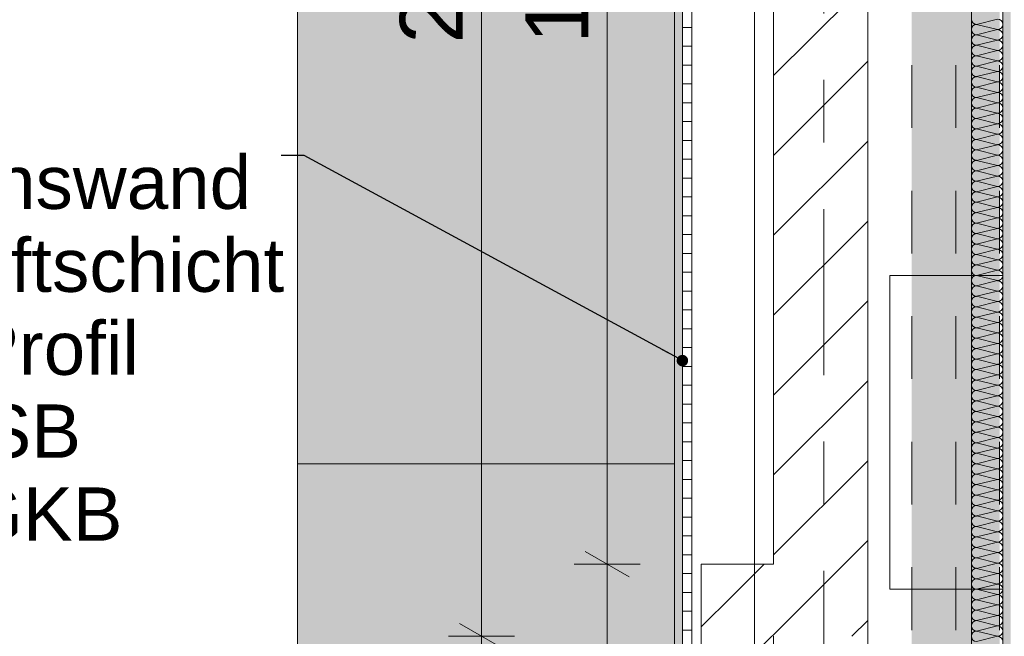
# Model space of a CAD drawing. Header units: metres. Extents: x -4 to 100, y -11 to 17.
# Tile 439 of 656: x 38.85 to 40.417, y 1.1 to 2.082. Entities that reach past the tile are written whole.
import ezdxf

# ---------------------------------------------------------------- set-up
doc = ezdxf.new("R2010")
doc.units = ezdxf.units.M
doc.header["$MEASUREMENT"] = 0
for name, pattern in [('Achse', [0.2, 0.1, -0.05, 0, -0.05]), ('DASHED', [0.015, 0.007, -0.008]), ('Strichlinie doppelt', [0.546806, 0.264583, -0.105833, 0.070556, -0.105833]), ('Untersicht', [0.1, 0.075, -0.025]), ('Wipeout_Contour', [1, 0, -1])]:
    doc.linetypes.add(name, pattern=pattern)
for name, color, linetype in [('152 - Bemaßung_ Beschriftung.Ausbau', 7, 'Continuous'), ('451 - Universal.Achsen Raster', 7, 'Continuous'), ('605 - Struktur.Wand Innen', 7, 'Continuous'), ('612 - Struktur.Stahlbau', 7, 'Continuous'), ('650 - Abdeckung.Fußboden Aufbau', 7, 'Continuous'), ('703 - Einrichtung.Möbel Küche', 7, 'Continuous'), ('Abbruch_605 - Struktur.Wand Innen', 7, 'Continuous'), ('Neubau_152 - Bemaßung_ Beschriftung.Ausbau', 7, 'Continuous'), ('Neubau_605 - Struktur.Wand Innen', 7, 'Continuous'), ('Neubau_606 - Struktur.Wand Innen Ausbau', 7, 'Continuous'), ('Neubau_612 - Struktur.Stahlbau', 7, 'Continuous'), ('Neubau_653 - Abdeckung.TB Verkofferung', 7, 'Continuous'), ('Neubau_802 - HKLSE.Sanitär', 7, 'Continuous')]:
    doc.layers.add(name, color=color, linetype=linetype)
doc.styles.add('ERSTELLTER_STIL_2', font='txt')
doc.linetypes.add('Abbruch 1', pattern='A,0,[1,2022.0244.A_L5A-PL02.03_iC_Grundriss 1.OG1.Shx,S=0.001984,R=0,X=0,Y=0],-0.25,0', length=0.25)
doc.dimstyles.new('ERSTELLTER_STIL__3', dxfattribs={"dimtxt": 0.1, "dimasz": 0.0532, "dimexe": 0.18, "dimexo": 0.0625, "dimgap": 0, "dimtad": 1, "dimzin": 0, "dimdsep": 46, "dimtxsty": 'ERSTELLTER_STIL_2', "dimblk": 'ARROWHEAD_2', "dimblk1": 'ARROWHEAD_2', "dimblk2": 'ARROWHEAD_2', "dimcen": 0.09, "dimse1": 1, "dimse2": 1, "dimclrd": 7, "dimclre": 7, "dimclrt": 7, "dimazin": 0, "dimtfac": 1, "dimtdec": 4, "dimtmove": 0, "dimatfit": 3, "dimfxl": 1, "dimtolj": 1, "dimtzin": 0, "dimarcsym": 0})
doc.dimstyles.new('ERSTELLTER_STIL__5', dxfattribs={"dimtxt": 0.1, "dimasz": 0.0532, "dimexe": 0.18, "dimexo": 0.0625, "dimgap": 0, "dimtad": 1, "dimtih": 1, "dimtoh": 1, "dimzin": 0, "dimdsep": 46, "dimtxsty": 'ERSTELLTER_STIL_2', "dimblk": 'ARROWHEAD_2', "dimblk1": 'ARROWHEAD_2', "dimblk2": 'ARROWHEAD_2', "dimcen": 0.09, "dimse1": 1, "dimse2": 1, "dimclrd": 7, "dimclre": 7, "dimclrt": 7, "dimazin": 0, "dimtfac": 1, "dimtdec": 4, "dimtmove": 0, "dimatfit": 3, "dimfxl": 1, "dimtolj": 1, "dimtzin": 0, "dimarcsym": 0})
doc.dimstyles.new('ERSTELLTER_STIL__6', dxfattribs={"dimtxt": 0.1, "dimasz": 0.0532, "dimexe": 0.18, "dimexo": 0.0625, "dimgap": 0, "dimtad": 1, "dimtih": 1, "dimtoh": 1, "dimzin": 0, "dimdsep": 46, "dimtxsty": 'ERSTELLTER_STIL_2', "dimblk": 'ARROWHEAD_2', "dimblk1": 'ARROWHEAD_2', "dimblk2": 'ARROWHEAD_2', "dimcen": 0.09, "dimse1": 1, "dimse2": 1, "dimclrd": 7, "dimclre": 7, "dimclrt": 7, "dimazin": 0, "dimtfac": 1, "dimtdec": 4, "dimtmove": 2, "dimatfit": 3, "dimfxl": 1, "dimtolj": 1, "dimtzin": 0, "dimarcsym": 0})
doc.dimstyles.new('ERSTELLTER_STIL__8', dxfattribs={"dimtxt": 0.18, "dimasz": 0.03648, "dimexe": 0.18, "dimexo": 0.0625, "dimgap": 0, "dimtad": 0, "dimtih": 1, "dimtoh": 1, "dimdec": 4, "dimzin": 0, "dimdsep": 46, "dimcen": 0.09, "dimadec": 0, "dimazin": 0, "dimtfac": 1, "dimtdec": 4, "dimtmove": 0, "dimatfit": 3, "dimldrblk": 'ARROWHEAD_11', "dimfxl": 1, "dimtolj": 1, "dimtzin": 0, "dimarcsym": 0})
pattern_1 = [(45, (0, 0), (-0.01767767, 0.01767767), [0, -0.025])]
pattern_2 = [(45, (0, 0), (-0.0636396, 0.0636396), [])]

# ---------------------------------------------------------------- blocks, each defined once
blk = doc.blocks.new('*X169')
at = {"layer": 'Neubau_606 - Struktur.Wand Innen Ausbau', "color": 7, "linetype": 'Continuous', "lineweight": 5}
for p, q in [((40.4067, 2.0833), (40.3734, 2.075)), ((40.4067, 2.0667), (40.3734, 2.075)), ((40.4067, 2.0667), (40.3734, 2.0583)), ((40.4067, 2.05), (40.3734, 2.0583)), ((40.4067, 2.05), (40.3734, 2.0417)), ((40.4067, 2.0333), (40.3734, 2.0417)), ((40.4067, 2.0333), (40.3734, 2.025)), ((40.4067, 2.0167), (40.3734, 2.025)), ((40.4067, 2.0167), (40.3734, 2.0083)), ((40.4067, 2), (40.3734, 2.0083)), ((40.4067, 2), (40.3734, 1.9917)), ((40.4067, 1.9833), (40.3734, 1.9917)), ((40.4067, 1.9833), (40.3734, 1.975)), ((40.4067, 1.9667), (40.3734, 1.975)), ((40.4067, 1.9667), (40.3734, 1.9583)), ((40.4067, 1.95), (40.3734, 1.9583)), ((40.4067, 1.95), (40.3734, 1.9417)), ((40.4067, 1.9333), (40.3734, 1.9417)), ((40.4067, 1.9333), (40.3734, 1.925)), ((40.4067, 1.9167), (40.3734, 1.925)), ((40.4067, 1.9167), (40.3734, 1.9083)), ((40.4067, 1.9), (40.3734, 1.9083)), ((40.4067, 1.9), (40.3734, 1.8917)), ((40.4067, 1.8833), (40.3734, 1.8917)), ((40.4067, 1.8833), (40.3734, 1.875)), ((40.4067, 1.8667), (40.3734, 1.875)), ((40.4067, 1.8667), (40.3734, 1.8583)), ((40.4067, 1.85), (40.3734, 1.8583)), ((40.4067, 1.85), (40.3734, 1.8417)), ((40.4067, 1.8333), (40.3734, 1.8417)), ((40.4067, 1.8333), (40.3734, 1.825)), ((40.4067, 1.8167), (40.3734, 1.825)), ((40.4067, 1.8167), (40.3734, 1.8083)), ((40.4067, 1.8), (40.3734, 1.8083)), ((40.4067, 1.8), (40.3734, 1.7917)), ((40.4067, 1.7833), (40.3734, 1.7917)), ((40.4067, 1.7833), (40.3734, 1.775)), ((40.4067, 1.7667), (40.3734, 1.775)), ((40.4067, 1.7667), (40.3734, 1.7583)), ((40.4067, 1.75), (40.3734, 1.7583)), ((40.4067, 1.75), (40.3734, 1.7417)), ((40.4067, 1.7333), (40.3734, 1.7417)), ((40.4067, 1.7333), (40.3734, 1.725)), ((40.4067, 1.7167), (40.3734, 1.725)), ((40.4067, 1.7167), (40.3734, 1.7083)), ((40.4067, 1.7), (40.3734, 1.7083)), ((40.4067, 1.7), (40.3734, 1.6917)), ((40.4067, 1.6833), (40.3734, 1.6917)), ((40.4067, 1.6833), (40.3734, 1.675)), ((40.4067, 1.6667), (40.3734, 1.675)), ((40.4067, 1.6667), (40.3734, 1.6583)), ((40.4067, 1.65), (40.3734, 1.6583)), ((40.4067, 1.65), (40.3734, 1.6417)), ((40.4067, 1.6333), (40.3734, 1.6417)), ((40.4067, 1.6333), (40.3734, 1.625)), ((40.4067, 1.6167), (40.3734, 1.625)), ((40.4067, 1.6167), (40.3734, 1.6083)), ((40.4067, 1.6), (40.3734, 1.6083)), ((40.4067, 1.6), (40.3734, 1.5917)), ((40.4067, 1.5833), (40.3734, 1.5917)), ((40.4067, 1.5833), (40.3734, 1.575)), ((40.4067, 1.5667), (40.3734, 1.575)), ((40.4067, 1.5667), (40.3734, 1.5583)), ((40.4067, 1.55), (40.3734, 1.5583)), ((40.4067, 1.55), (40.3734, 1.5417)), ((40.4067, 1.5333), (40.3734, 1.5417)), ((40.4067, 1.5333), (40.3734, 1.525)), ((40.4067, 1.5167), (40.3734, 1.525)), ((40.4067, 1.5167), (40.3734, 1.5083)), ((40.4067, 1.5), (40.3734, 1.5083)), ((40.4067, 1.5), (40.3734, 1.4917)), ((40.4067, 1.4833), (40.3734, 1.4917)), ((40.4067, 1.4833), (40.3734, 1.475)), ((40.4067, 1.4667), (40.3734, 1.475)), ((40.4067, 1.4667), (40.3734, 1.4583)), ((40.4067, 1.45), (40.3734, 1.4583)), ((40.4067, 1.45), (40.3734, 1.4417)), ((40.4067, 1.4333), (40.3734, 1.4417)), ((40.4067, 1.4333), (40.3734, 1.425)), ((40.4067, 1.4167), (40.3734, 1.425)), ((40.4067, 1.4167), (40.3734, 1.4083)), ((40.4067, 1.4), (40.3734, 1.4083)), ((40.4067, 1.4), (40.3734, 1.3917)), ((40.4067, 1.3833), (40.3734, 1.3917)), ((40.4067, 1.3833), (40.3734, 1.375)), ((40.4067, 1.3667), (40.3734, 1.375)), ((40.4067, 1.3667), (40.3734, 1.3583)), ((40.4067, 1.35), (40.3734, 1.3583)), ((40.4067, 1.35), (40.3734, 1.3417)), ((40.4067, 1.3333), (40.3734, 1.3417)), ((40.4067, 1.3333), (40.3734, 1.325)), ((40.4067, 1.3167), (40.3734, 1.325)), ((40.4067, 1.3167), (40.3734, 1.3083)), ((40.4067, 1.3), (40.3734, 1.3083)), ((40.4067, 1.3), (40.3734, 1.2917)), ((40.4067, 1.2833), (40.3734, 1.2917)), ((40.4067, 1.2833), (40.3734, 1.275)), ((40.4067, 1.2667), (40.3734, 1.275)), ((40.4067, 1.2667), (40.3734, 1.2583)), ((40.4067, 1.25), (40.3734, 1.2583)), ((40.4067, 1.25), (40.3734, 1.2417)), ((40.4067, 1.2333), (40.3734, 1.2417)), ((40.4067, 1.2333), (40.3734, 1.225)), ((40.4067, 1.2167), (40.3734, 1.225)), ((40.4067, 1.2167), (40.3734, 1.2083)), ((40.4067, 1.2), (40.3734, 1.2083)), ((40.4067, 1.2), (40.3734, 1.1917)), ((40.4067, 1.1833), (40.3734, 1.1917)), ((40.4067, 1.1833), (40.3734, 1.175)), ((40.4067, 1.1667), (40.3734, 1.175)), ((40.4067, 1.1667), (40.3734, 1.1583)), ((40.4067, 1.15), (40.3734, 1.1583)), ((40.4067, 1.15), (40.3734, 1.1417)), ((40.4067, 1.1333), (40.3734, 1.1417)), ((40.4067, 1.1333), (40.3734, 1.125)), ((40.4067, 1.1167), (40.3734, 1.125)), ((40.4067, 1.1167), (40.3734, 1.1083)), ((40.4067, 1.1), (40.3734, 1.1083)), ((40.4067, 1.1), (40.3734, 1.0917))]:
    blk.add_line(p, q, dxfattribs=at)
for centre, start, end in [((40.3734, 2.0833), 180, 270), ((40.3734, 2.0667), 90, 180), ((40.4067, 2.075), 360, 90), ((40.4067, 2.075), 270, 360), ((40.3734, 2.0667), 180, 270), ((40.3734, 2.05), 90, 180), ((40.4067, 2.0583), 360, 90), ((40.4067, 2.0583), 270, 360), ((40.3734, 2.05), 180, 270), ((40.3734, 2.0333), 90, 180), ((40.4067, 2.0417), 360, 90), ((40.4067, 2.0417), 270, 360), ((40.3734, 2.0333), 180, 270), ((40.3734, 2.0167), 90, 180), ((40.4067, 2.025), 360, 90), ((40.4067, 2.025), 270, 360), ((40.3734, 2.0167), 180, 270), ((40.3734, 2), 90, 180), ((40.4067, 2.0083), 360, 90), ((40.4067, 2.0083), 270, 360), ((40.3734, 2), 180, 270), ((40.3734, 1.9833), 90, 180), ((40.4067, 1.9917), 360, 90), ((40.4067, 1.9917), 270, 360), ((40.3734, 1.9833), 180, 270), ((40.3734, 1.9667), 90, 180), ((40.4067, 1.975), 360, 90), ((40.4067, 1.975), 270, 360), ((40.3734, 1.9667), 180, 270), ((40.4067, 1.9583), 360, 90), ((40.3734, 1.95), 90, 180), ((40.3734, 1.95), 180, 270), ((40.4067, 1.9583), 270, 360), ((40.4067, 1.9417), 360, 90), ((40.3734, 1.9333), 90, 180), ((40.3734, 1.9333), 180, 270), ((40.4067, 1.9417), 270, 360), ((40.4067, 1.925), 360, 90), ((40.3734, 1.9167), 90, 180), ((40.3734, 1.9167), 180, 270), ((40.4067, 1.925), 270, 360), ((40.4067, 1.9083), 360, 90), ((40.3734, 1.9), 90, 180), ((40.3734, 1.9), 180, 270), ((40.4067, 1.9083), 270, 360), ((40.4067, 1.8917), 360, 90), ((40.3734, 1.8833), 90, 180), ((40.3734, 1.8833), 180, 270), ((40.4067, 1.8917), 270, 360), ((40.4067, 1.875), 360, 90), ((40.3734, 1.8667), 90, 180), ((40.3734, 1.8667), 180, 270), ((40.4067, 1.875), 270, 360), ((40.4067, 1.8583), 360, 90), ((40.3734, 1.85), 90, 180), ((40.3734, 1.85), 180, 270), ((40.4067, 1.8583), 270, 360), ((40.4067, 1.8417), 360, 90), ((40.3734, 1.8333), 90, 180), ((40.4067, 1.8417), 270, 360), ((40.3734, 1.8333), 180, 270), ((40.3734, 1.8167), 90, 180), ((40.4067, 1.825), 360, 90), ((40.4067, 1.825), 270, 360), ((40.3734, 1.8167), 180, 270), ((40.3734, 1.8), 90, 180), ((40.4067, 1.8083), 360, 90), ((40.4067, 1.8083), 270, 360), ((40.3734, 1.8), 180, 270), ((40.3734, 1.7833), 90, 180), ((40.4067, 1.7917), 360, 90), ((40.4067, 1.7917), 270, 360), ((40.3734, 1.7833), 180, 270), ((40.3734, 1.7667), 90, 180), ((40.4067, 1.775), 360, 90), ((40.4067, 1.775), 270, 360), ((40.3734, 1.7667), 180, 270), ((40.3734, 1.75), 90, 180), ((40.4067, 1.7583), 360, 90), ((40.4067, 1.7583), 270, 360), ((40.3734, 1.75), 180, 270), ((40.3734, 1.7333), 90, 180), ((40.4067, 1.7417), 360, 90), ((40.4067, 1.7417), 270, 360), ((40.3734, 1.7333), 180, 270), ((40.3734, 1.7167), 90, 180), ((40.4067, 1.725), 360, 90), ((40.4067, 1.725), 270, 360), ((40.3734, 1.7167), 180, 270), ((40.4067, 1.7083), 360, 90), ((40.3734, 1.7), 90, 180), ((40.3734, 1.7), 180, 270), ((40.4067, 1.7083), 270, 360), ((40.4067, 1.6917), 360, 90), ((40.3734, 1.6833), 90, 180), ((40.3734, 1.6833), 180, 270), ((40.4067, 1.6917), 270, 360), ((40.4067, 1.675), 360, 90), ((40.3734, 1.6667), 90, 180), ((40.3734, 1.6667), 180, 270), ((40.4067, 1.675), 270, 360), ((40.4067, 1.6583), 360, 90), ((40.3734, 1.65), 90, 180), ((40.3734, 1.65), 180, 270), ((40.4067, 1.6583), 270, 360), ((40.4067, 1.6417), 360, 90), ((40.3734, 1.6333), 90, 180), ((40.3734, 1.6333), 180, 270), ((40.4067, 1.6417), 270, 360), ((40.4067, 1.625), 360, 90), ((40.3734, 1.6167), 90, 180), ((40.3734, 1.6167), 180, 270), ((40.4067, 1.625), 270, 360), ((40.4067, 1.6083), 360, 90), ((40.3734, 1.6), 90, 180), ((40.3734, 1.6), 180, 270), ((40.4067, 1.6083), 270, 360), ((40.4067, 1.5917), 360, 90), ((40.3734, 1.5833), 90, 180), ((40.3734, 1.5833), 180, 270), ((40.4067, 1.5917), 270, 360), ((40.4067, 1.575), 360, 90), ((40.3734, 1.5667), 90, 180), ((40.4067, 1.575), 270, 360), ((40.3734, 1.5667), 180, 270), ((40.3734, 1.55), 90, 180), ((40.4067, 1.5583), 360, 90), ((40.4067, 1.5583), 270, 360), ((40.3734, 1.55), 180, 270), ((40.3734, 1.5333), 90, 180), ((40.4067, 1.5417), 360, 90), ((40.4067, 1.5417), 270, 360), ((40.3734, 1.5333), 180, 270), ((40.3734, 1.5167), 90, 180), ((40.4067, 1.525), 360, 90), ((40.4067, 1.525), 270, 360), ((40.3734, 1.5167), 180, 270), ((40.3734, 1.5), 90, 180), ((40.4067, 1.5083), 360, 90), ((40.4067, 1.5083), 270, 360), ((40.3734, 1.5), 180, 270), ((40.3734, 1.4833), 90, 180), ((40.4067, 1.4917), 360, 90), ((40.4067, 1.4917), 270, 360), ((40.3734, 1.4833), 180, 270), ((40.3734, 1.4667), 90, 180), ((40.4067, 1.475), 360, 90), ((40.4067, 1.475), 270, 360), ((40.3734, 1.4667), 180, 270), ((40.3734, 1.45), 90, 180), ((40.4067, 1.4583), 360, 90), ((40.4067, 1.4583), 270, 360), ((40.3734, 1.45), 180, 270), ((40.4067, 1.4417), 360, 90), ((40.3734, 1.4333), 90, 180), ((40.3734, 1.4333), 180, 270), ((40.4067, 1.4417), 270, 360), ((40.4067, 1.425), 360, 90), ((40.3734, 1.4167), 90, 180), ((40.3734, 1.4167), 180, 270), ((40.4067, 1.425), 270, 360), ((40.4067, 1.4083), 360, 90), ((40.3734, 1.4), 90, 180), ((40.3734, 1.4), 180, 270), ((40.4067, 1.4083), 270, 360), ((40.4067, 1.3917), 360, 90), ((40.3734, 1.3833), 90, 180), ((40.3734, 1.3833), 180, 270), ((40.4067, 1.3917), 270, 360), ((40.4067, 1.375), 360, 90), ((40.3734, 1.3667), 90, 180), ((40.3734, 1.3667), 180, 270), ((40.4067, 1.375), 270, 360), ((40.4067, 1.3583), 360, 90), ((40.3734, 1.35), 90, 180), ((40.3734, 1.35), 180, 270), ((40.4067, 1.3583), 270, 360), ((40.4067, 1.3417), 360, 90), ((40.3734, 1.3333), 90, 180), ((40.3734, 1.3333), 180, 270), ((40.4067, 1.3417), 270, 360), ((40.4067, 1.325), 360, 90), ((40.3734, 1.3167), 90, 180), ((40.3734, 1.3167), 180, 270), ((40.4067, 1.325), 270, 360), ((40.4067, 1.3083), 360, 90), ((40.3734, 1.3), 90, 180), ((40.4067, 1.3083), 270, 360), ((40.3734, 1.3), 180, 270), ((40.3734, 1.2833), 90, 180), ((40.4067, 1.2917), 360, 90), ((40.4067, 1.2917), 270, 360), ((40.3734, 1.2833), 180, 270), ((40.3734, 1.2667), 90, 180), ((40.4067, 1.275), 360, 90), ((40.4067, 1.275), 270, 360), ((40.3734, 1.2667), 180, 270), ((40.3734, 1.25), 90, 180), ((40.4067, 1.2583), 360, 90), ((40.4067, 1.2583), 270, 360), ((40.3734, 1.25), 180, 270), ((40.3734, 1.2333), 90, 180), ((40.4067, 1.2417), 360, 90), ((40.4067, 1.2417), 270, 360), ((40.3734, 1.2333), 180, 270), ((40.3734, 1.2167), 90, 180), ((40.4067, 1.225), 360, 90), ((40.4067, 1.225), 270, 360), ((40.3734, 1.2167), 180, 270), ((40.3734, 1.2), 90, 180), ((40.4067, 1.2083), 360, 90), ((40.4067, 1.2083), 270, 360), ((40.3734, 1.2), 180, 270), ((40.3734, 1.1833), 90, 180), ((40.4067, 1.1917), 360, 90), ((40.4067, 1.1917), 270, 360), ((40.3734, 1.1833), 180, 270), ((40.4067, 1.175), 360, 90), ((40.3734, 1.1667), 90, 180), ((40.3734, 1.1667), 180, 270), ((40.4067, 1.175), 270, 360), ((40.4067, 1.1583), 360, 90), ((40.3734, 1.15), 90, 180), ((40.3734, 1.15), 180, 270), ((40.4067, 1.1583), 270, 360), ((40.4067, 1.1417), 360, 90), ((40.3734, 1.1333), 90, 180), ((40.3734, 1.1333), 180, 270), ((40.4067, 1.1417), 270, 360), ((40.4067, 1.125), 360, 90), ((40.3734, 1.1167), 90, 180), ((40.3734, 1.1167), 180, 270), ((40.4067, 1.125), 270, 360), ((40.4067, 1.1083), 360, 90), ((40.3734, 1.1), 90, 180), ((40.3734, 1.1), 180, 270), ((40.4067, 1.1083), 270, 360), ((40.4067, 1.0917), 360, 90)]:
    blk.add_arc(centre, 0.00833, start, end, dxfattribs=at)
blk = doc.blocks.new('*D258')
at = {"layer": '152 - Bemaßung_ Beschriftung.Ausbau', "color": 7, "linetype": 'Continuous', "lineweight": 5}
for p, q in [((39.785, 0.7), (39.785, 1.215)), ((39.75, 0.7202), (39.82, 0.6798)), ((39.8375, 0.7), (39.7325, 0.7)), ((39.785, 0.255), (39.785, 0.7)), ((39.75, 0.2752), (39.82, 0.2348)), ((39.8375, 0.255), (39.7325, 0.255)), ((39.785, 0.2208), (39.785, 0.255))]:
    blk.add_line(p, q, dxfattribs=at)
at = {"layer": '152 - Bemaßung_ Beschriftung.Ausbau', "color": 7, "lineweight": 9, "insert": (39.7661, 0.3766), "char_height": 0.1, "attachment_point": 7, "rotation": 90, "style": 'ERSTELLTER_STIL_2'}
blk.add_mtext('\\A1;{\\pql;\\fArial|b0|i0|c0|p38;44\\fArial|b0|i0|c0|p38;\\A1{\\H.66x;\\S5^  ;}}', dxfattribs=at)
blk = doc.blocks.new('ARROWHEAD_2')
at = {"color": 0, "linetype": 'Continuous', "lineweight": 0}
for p, q in [((-0.378, -0.655), (0.378, 0.655)), ((0, 0), (-1, 0))]:
    blk.add_line(p, q, dxfattribs=at)
blk = doc.blocks.new('*D259')
at = {"layer": '152 - Bemaßung_ Beschriftung.Ausbau', "color": 7, "linetype": 'Continuous', "lineweight": 5}
for p, q in [((39.75, 1.2352), (39.82, 1.1948)), ((39.8375, 1.215), (39.7325, 1.215)), ((39.785, 0.7), (39.785, 1.215)), ((39.75, 0.7202), (39.82, 0.6798))]:
    blk.add_line(p, q, dxfattribs=at)
at = {"layer": '152 - Bemaßung_ Beschriftung.Ausbau', "color": 7, "lineweight": 9, "insert": (39.7666, 0.8566), "char_height": 0.1, "attachment_point": 7, "rotation": 90, "style": 'ERSTELLTER_STIL_2'}
blk.add_mtext('\\A1;{\\pql;\\fArial|b0|i0|c0|p38;51\\fArial|b0|i0|c0|p38;\\A1{\\H.66x;\\S5^  ;}}', dxfattribs=at)
blk = doc.blocks.new('*D260')
at = {"layer": '152 - Bemaßung_ Beschriftung.Ausbau', "color": 7, "linetype": 'Continuous', "lineweight": 5}
for p, q in [((39.75, 3.2102), (39.82, 3.1698)), ((39.8375, 3.19), (39.7325, 3.19)), ((39.785, 1.215), (39.785, 3.19)), ((39.75, 1.2352), (39.82, 1.1948)), ((39.8375, 1.215), (39.7325, 1.215))]:
    blk.add_line(p, q, dxfattribs=at)
at = {"layer": '152 - Bemaßung_ Beschriftung.Ausbau', "color": 7, "lineweight": 9, "insert": (39.7844, 2.0444), "char_height": 0.1, "attachment_point": 7, "rotation": 90, "style": 'ERSTELLTER_STIL_2'}
blk.add_mtext('\\A1;{\\pql;\\fArial|b0|i0|c0|p38;1,97\\fArial|b0|i0|c0|p38;\\A1{\\H.66x;\\S5^  ;}}', dxfattribs=at)
blk = doc.blocks.new('*D263')
at = {"layer": '152 - Bemaßung_ Beschriftung.Ausbau', "color": 7, "linetype": 'Continuous', "lineweight": 5}
for p, q in [((39.585, 0.7), (39.585, 1.1)), ((39.55, 0.7202), (39.62, 0.6798)), ((39.6375, 0.7), (39.5325, 0.7)), ((39.585, 0.255), (39.585, 0.7)), ((39.55, 0.2752), (39.62, 0.2348)), ((39.6375, 0.255), (39.5325, 0.255)), ((39.585, 0.2208), (39.585, 0.255))]:
    blk.add_line(p, q, dxfattribs=at)
at = {"layer": '152 - Bemaßung_ Beschriftung.Ausbau', "color": 7, "lineweight": 9, "insert": (39.5661, 0.3766), "char_height": 0.1, "attachment_point": 7, "rotation": 90, "style": 'ERSTELLTER_STIL_2'}
blk.add_mtext('\\A1;{\\pql;\\fArial|b0|i0|c0|p38;44\\fArial|b0|i0|c0|p38;\\A1{\\H.66x;\\S5^  ;}}', dxfattribs=at)
blk = doc.blocks.new('*D264')
at = {"layer": '152 - Bemaßung_ Beschriftung.Ausbau', "color": 7, "linetype": 'Continuous', "lineweight": 5}
for p, q in [((39.55, 1.1202), (39.62, 1.0798)), ((39.6375, 1.1), (39.5325, 1.1)), ((39.585, 0.7), (39.585, 1.1)), ((39.55, 0.7202), (39.62, 0.6798))]:
    blk.add_line(p, q, dxfattribs=at)
at = {"layer": '152 - Bemaßung_ Beschriftung.Ausbau', "color": 7, "lineweight": 9, "insert": (39.565, 0.8241), "char_height": 0.1, "attachment_point": 7, "rotation": 90, "style": 'ERSTELLTER_STIL_2'}
blk.add_mtext('\\A1;{\\pql;\\fArial|b0|i0|c0|p38;40}', dxfattribs=at)
blk = doc.blocks.new('*D265')
at = {"layer": '152 - Bemaßung_ Beschriftung.Ausbau', "color": 7, "linetype": 'Continuous', "lineweight": 5}
for p, q in [((39.55, 3.3252), (39.62, 3.2848)), ((39.6375, 3.305), (39.5325, 3.305)), ((39.585, 1.1), (39.585, 3.305)), ((39.55, 1.1202), (39.62, 1.0798)), ((39.6375, 1.1), (39.5325, 1.1))]:
    blk.add_line(p, q, dxfattribs=at)
at = {"layer": '152 - Bemaßung_ Beschriftung.Ausbau', "color": 7, "lineweight": 9, "insert": (39.5844, 2.0444), "char_height": 0.1, "attachment_point": 7, "rotation": 90, "style": 'ERSTELLTER_STIL_2'}
blk.add_mtext('\\A1;{\\pql;\\fArial|b0|i0|c0|p38;2,20\\fArial|b0|i0|c0|p38;\\A1{\\H.66x;\\S5^  ;}}', dxfattribs=at)
blk = doc.blocks.new('ARROWHEAD_11')
at = {"color": 0, "linetype": 'Continuous', "lineweight": 0}
blk.add_line((0, 0), (-1, 0), dxfattribs=at)
at = {"color": 0, "linetype": 'Continuous', "lineweight": 0, "const_width": 0.25, "flags": 128}
blk.add_lwpolyline([(-0.125, 0, 1), (0.125, 0, 1)], format="xyb", close=True, dxfattribs=at)
blk = doc.blocks.new('*D496')
at = {"layer": '152 - Bemaßung_ Beschriftung.Ausbau', "color": 7, "linetype": 'Continuous', "lineweight": 5}
for p, q in [((36.6, -4.6125), (36.6, -4.5075)), ((36.4802, -4.525), (36.4398, -4.595)), ((36.6202, -4.525), (36.5798, -4.595)), ((36.46, -4.56), (36.6, -4.56)), ((36.6, -4.56), (39.8925, -4.56))]:
    blk.add_line(p, q, dxfattribs=at)
blk = doc.blocks.new('*D497')
at = {"layer": '152 - Bemaßung_ Beschriftung.Ausbau', "color": 7, "linetype": 'Continuous', "lineweight": 5}
for p, q in [((39.8925, -4.6125), (39.8925, -4.5075)), ((36.6202, -4.525), (36.5798, -4.595)), ((39.9127, -4.525), (39.8723, -4.595)), ((36.6, -4.56), (39.8925, -4.56)), ((39.8925, -4.56), (40.05, -4.56))]:
    blk.add_line(p, q, dxfattribs=at)
at = {"layer": '152 - Bemaßung_ Beschriftung.Ausbau', "color": 7, "lineweight": 5, "char_height": 0.1, "attachment_point": 7, "style": 'ERSTELLTER_STIL_2'}
for s, insert in [('\\A1;{\\pql;\\fArial|b0|i0|c0|p38;15\\fArial|b0|i0|c0|p38;\\A1{\\H.66x;\\S75^  ;}}', (39.6203, -4.5416)), ('\\A1;{\\pql;\\fArial|b0|i0|c0|p38;3,29\\fArial|b0|i0|c0|p38;\\A1{\\H.66x;\\S25^  ;}}', (37.9372, -4.5594))]:
    blk.add_mtext(s, dxfattribs=dict(at, insert=insert))
blk = doc.blocks.new('*D693')
at = {"layer": '152 - Bemaßung_ Beschriftung.Ausbau', "color": 7, "linetype": 'Continuous', "lineweight": 5}
for p, q in [((40.2, 2.0975), (40.2, 2.2025)), ((40.44, 2.0975), (40.44, 2.2025)), ((40.2202, 2.185), (40.1798, 2.115)), ((40.4602, 2.185), (40.4198, 2.115)), ((40.1658, 2.15), (40.2, 2.15)), ((40.2, 2.15), (40.44, 2.15))]:
    blk.add_line(p, q, dxfattribs=at)
at = {"color": 254, "linetype": 'Wipeout_Contour', "lineweight": 0, "ltscale": 161.417059}
blk.add_wipeout([(40.1917, 2.1691), (40.3863, 2.1691), (40.3863, 2.312), (40.1917, 2.312)], dxfattribs=at).dxf.layer = '152 - Bemaßung_ Beschriftung.Ausbau'
at = {"layer": '152 - Bemaßung_ Beschriftung.Ausbau', "color": 7, "lineweight": 5, "insert": (40.2131, 2.1906), "char_height": 0.1, "attachment_point": 7, "style": 'ERSTELLTER_STIL_2'}
blk.add_mtext('\\A1;{\\pql;\\fArial|b0|i0|c0|p38;24}', dxfattribs=at)
blk = doc.blocks.new('*D709')
at = {"layer": '152 - Bemaßung_ Beschriftung.Ausbau', "color": 7, "linetype": 'Continuous', "lineweight": 5}
for p, q in [((40.2, 4.1705), (40.2, 4.2755)), ((40.2202, 4.258), (40.1798, 4.188)), ((40.4452, 4.258), (40.4048, 4.188)), ((40.1658, 4.223), (40.2, 4.223)), ((40.2, 4.223), (40.425, 4.223))]:
    blk.add_line(p, q, dxfattribs=at)
at = {"layer": '152 - Bemaßung_ Beschriftung.Ausbau', "color": 7, "lineweight": 5, "insert": (39.9779, 4.242), "char_height": 0.1, "attachment_point": 7, "style": 'ERSTELLTER_STIL_2'}
blk.add_mtext('\\A1;{\\pql;\\fArial|b0|i0|c0|p38;22\\fArial|b0|i0|c0|p38;\\A1{\\H.66x;\\S5^  ;}}', dxfattribs=at)
at = {"color": 254, "linetype": 'Wipeout_Contour', "lineweight": 0, "ltscale": 161.244095}
blk.add_wipeout([(39.9592, 4.2243), (40.1985, 4.2243), (40.1985, 4.3618), (39.9592, 4.3618)], dxfattribs=at).dxf.layer = '152 - Bemaßung_ Beschriftung.Ausbau'
blk = doc.blocks.new('*D713')
at = {"layer": '152 - Bemaßung_ Beschriftung.Ausbau', "color": 7, "linetype": 'Continuous', "lineweight": 5}
for p, q in [((45.7803, 0.245), (45.7803, 3.72)), ((45.7453, 0.2652), (45.8153, 0.2248)), ((45.8328, 0.245), (45.7278, 0.245)), ((45.7803, 0.005), (45.7803, 0.245)), ((45.7453, 0.0252), (45.8153, -0.0152)), ((45.8328, 0.005), (45.7278, 0.005)), ((45.7803, -0.07), (45.7803, 0.005))]:
    blk.add_line(p, q, dxfattribs=at)
at = {"color": 254, "linetype": 'Wipeout_Contour', "lineweight": 0, "ltscale": 182.403055}
blk.add_wipeout([(45.6694, -0.1053), (45.6694, 0.0635), (45.5265, 0.0635), (45.5265, -0.1053)], dxfattribs=at).dxf.layer = '152 - Bemaßung_ Beschriftung.Ausbau'
at = {"color": 254, "linetype": 'Wipeout_Contour', "lineweight": 0, "ltscale": 182.853328}
blk.add_wipeout([(45.7791, 0.0304), (45.7791, 0.2196), (45.6416, 0.2196), (45.6416, 0.0304)], dxfattribs=at).dxf.layer = '152 - Bemaßung_ Beschriftung.Ausbau'
at = {"layer": '152 - Bemaßung_ Beschriftung.Ausbau', "color": 7, "lineweight": 5, "insert": (45.7603, 0.0491), "char_height": 0.1, "attachment_point": 7, "rotation": 90, "style": 'ERSTELLTER_STIL_2'}
blk.add_mtext('\\A1;{\\pql;\\fArial|b0|i0|c0|p38;24}', dxfattribs=at)
blk = doc.blocks.new('*D714')
at = {"layer": '152 - Bemaßung_ Beschriftung.Ausbau', "color": 7, "linetype": 'Continuous', "lineweight": 5}
for p, q in [((45.7453, 3.7402), (45.8153, 3.6998)), ((45.8328, 3.72), (45.7278, 3.72)), ((45.7803, 0.245), (45.7803, 3.72)), ((45.7453, 0.2652), (45.8153, 0.2248))]:
    blk.add_line(p, q, dxfattribs=at)
at = {"layer": '152 - Bemaßung_ Beschriftung.Ausbau', "color": 7, "lineweight": 5, "char_height": 0.1, "attachment_point": 7, "rotation": 90, "style": 'ERSTELLTER_STIL_2'}
for s, insert in [('\\A1;{\\pql;\\fArial|b0|i0|c0|p38;17\\fArial|b0|i0|c0|p38;\\A1{\\H.66x;\\S5^  ;}}', (45.7614, 3.4979)), ('\\A1;{\\pql;\\fArial|b0|i0|c0|p38;3,47\\fArial|b0|i0|c0|p38;\\A1{\\H.66x;\\S5^  ;}}', (45.7797, 1.7235))]:
    blk.add_mtext(s, dxfattribs=dict(at, insert=insert))

msp = doc.modelspace()

# ---------------------------------------------------------------- hatches: boundary and pattern name
at = {"layer": '612 - Struktur.Stahlbau', "linetype": 'Continuous', "lineweight": 0, "true_color": 0x30307f}
msp.add_hatch(color=177, dxfattribs=at).paths.add_polyline_path([(40.27, 5.19), (40.41, 5.19), (40.41, 0.71), (40.27, 0.71)])
at = {"layer": '703 - Einrichtung.Möbel Küche', "linetype": 'Continuous', "lineweight": 0, "true_color": 0xffffff}
msp.add_hatch(color=7, dxfattribs=at).paths.add_polyline_path([(39.2925, 0.76), (39.8925, 0.76), (39.8925, 5.19), (39.2925, 5.19)])
at = {"layer": 'Neubau_606 - Struktur.Wand Innen Ausbau', "linetype": 'Continuous', "lineweight": 0, "true_color": 0x000000}
h = msp.add_hatch(dxfattribs=at)
h.set_pattern_fill('Gips_0001', color=18, style=0, pattern_type=2)
h.set_pattern_definition(pattern_1)
h.paths.add_polyline_path([(39.8925, 5.19), (39.8925, 0.71), (39.905, 0.71), (39.905, 5.19)])
h = msp.add_hatch(dxfattribs=at)
h.set_pattern_fill('Holz__Sperrholz_1_0001', color=18, style=0, pattern_type=2)
h.set_pattern_definition([(0, (0, 0), (0, 0.030000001), [])])
h.paths.add_polyline_path([(39.905, 5.19), (39.905, 0.71), (39.92, 0.71), (39.92, 5.19)])
h = msp.add_hatch(dxfattribs=at)
h.set_pattern_fill('Gips_0001', color=18, style=0, pattern_type=2)
h.set_pattern_definition(pattern_1)
h.paths.add_polyline_path([(40.4275, 0.255), (40.4275, 3.81), (40.415, 3.81), (40.415, 0.255)])

# ---------------------------------------------------------------- linework, layer by layer
at = {"layer": '650 - Abdeckung.Fußboden Aufbau', "color": 7, "linetype": 'Continuous', "lineweight": 13, "flags": 128}
msp.add_lwpolyline([(36.6, 0.71), (36.69, 0.71), (36.69, 0.255), (39.8925, 0.255), (39.8925, 5.8285), (38.86, 5.8285)], dxfattribs=at)
at = {"layer": '703 - Einrichtung.Möbel Küche', "color": 7, "linetype": 'Continuous', "lineweight": 5}
msp.add_line((39.2925, 1.375), (39.8925, 1.375), dxfattribs=at)
at = {"layer": '703 - Einrichtung.Möbel Küche', "color": 7, "linetype": 'Continuous', "lineweight": 9, "flags": 128}
msp.add_lwpolyline([(39.2925, 0.76), (39.2925, 5.19), (39.8925, 5.19), (39.8925, 0.76)], close=True, dxfattribs=at)
at = {"layer": 'Abbruch_605 - Struktur.Wand Innen', "color": 7, "linetype": 'Abbruch 1', "lineweight": 18, "flags": 128}
for points in [[(40.05, 1.1), (40.05, 0.7)], [(40.2, 0.7), (40.2, 1.1)]]:
    msp.add_lwpolyline(points, dxfattribs=at)
at = {"layer": 'Neubau_605 - Struktur.Wand Innen', "color": 1, "linetype": 'Continuous', "lineweight": 18, "flags": 128}
msp.add_lwpolyline([(39.935, 1.215), (39.935, 0.7)], dxfattribs=at)
at = {"layer": 'Neubau_606 - Struktur.Wand Innen Ausbau', "color": 1, "linetype": 'Continuous', "lineweight": 9}
msp.add_line((39.905, 5.19), (39.905, 0.71), dxfattribs=at)
at = {"layer": 'Neubau_606 - Struktur.Wand Innen Ausbau', "color": 1, "linetype": 'Continuous', "lineweight": 13}
msp.add_line((39.92, 5.19), (39.92, 0.71), dxfattribs=at)
at = {"layer": 'Neubau_606 - Struktur.Wand Innen Ausbau', "color": 1, "linetype": 'Continuous', "lineweight": 5}
msp.add_line((40.415, 0.255), (40.415, 3.81), dxfattribs=at)
at = {"layer": 'Neubau_606 - Struktur.Wand Innen Ausbau', "color": 1, "linetype": 'Continuous', "lineweight": 13, "flags": 128}
for points in [[(39.8925, 5.19), (39.8925, 0.71)], [(40.02, 0.71), (40.02, 5.19)]]:
    msp.add_lwpolyline(points, dxfattribs=at)
at = {"layer": 'Neubau_606 - Struktur.Wand Innen Ausbau', "color": 1, "linetype": 'Continuous', "lineweight": 5, "flags": 128}
msp.add_lwpolyline([(40.365, 3.81), (40.365, 0.255)], dxfattribs=at)
at = {"layer": 'Neubau_612 - Struktur.Stahlbau', "color": 1, "linetype": 'Untersicht', "lineweight": 13}
for p, q in [((40.27, 0.71), (40.27, 5.19)), ((40.41, 0.71), (40.41, 5.19))]:
    msp.add_line(p, q, dxfattribs=at)
at = {"layer": 'Neubau_612 - Struktur.Stahlbau', "color": 1, "linetype": 'Achse', "lineweight": 9}
msp.add_line((40.34, 0.71), (40.34, 5.19), dxfattribs=at)
at = {"layer": 'Neubau_653 - Abdeckung.TB Verkofferung', "color": 1, "linetype": 'Untersicht', "lineweight": 9}
msp.add_line((40.2, 0.71), (40.2, 5.19), dxfattribs=at)
at = {"layer": 'Neubau_802 - HKLSE.Sanitär', "color": 1, "linetype": 'Continuous', "lineweight": 9}
for p, q in [((40.235, 1.675), (40.235, 1.175)), ((40.415, 1.675), (40.235, 1.675)), ((40.415, 1.675), (40.415, 1.175)), ((40.415, 1.175), (40.235, 1.175))]:
    msp.add_line(p, q, dxfattribs=at)
at = {"layer": 'Neubau_802 - HKLSE.Sanitär', "color": 1, "linetype": 'DASHED', "lineweight": 9, "flags": 128}
for points in [[(40.235, 1.675), (40.235, 1.175)], [(40.415, 1.675), (40.235, 1.675)], [(40.415, 1.175), (40.415, 1.675)], [(40.235, 1.175), (40.415, 1.175)]]:
    msp.add_lwpolyline(points, dxfattribs=at)

# ---------------------------------------------------------------- block references
at = {"layer": 'Neubau_606 - Struktur.Wand Innen Ausbau', "color": 1, "lineweight": 13}
msp.add_blockref('*X169', (0, 0), dxfattribs=at)

# ---------------------------------------------------------------- texts
at = {"layer": 'Neubau_152 - Bemaßung_ Beschriftung.Ausbau', "color": 1, "linetype": 'Continuous', "lineweight": 13, "insert": (38.3076, 1.866), "char_height": 0.085, "attachment_point": 1, "line_spacing_factor": 0.932929, "style": 'ERSTELLTER_STIL_2'}
msp.add_mtext('\\A1;{\\pql;\\fArial|b0|i0|c0|p38;Installationswand\\P\\pql;\\fArial|b0|i0|c0|p38;2-3 cm Luftschicht\\P\\pql;\\fArial|b0|i0|c0|p38;100\\fArial|b0|i0|c0|p38; mm Profil\\P\\pql;\\fArial|b0|i0|c0|p38;1,5 cm OSB\\P\\pql;\\fArial|b0|i0|c0|p38;1,25 cm GKB }', dxfattribs=at)

# ---------------------------------------------------------------- dimensions: what is measured, and where the dimension line sits
at = {"layer": '152 - Bemaßung_ Beschriftung.Ausbau', "color": 7, "linetype": 'Continuous', "lineweight": 5}
dim = msp.add_linear_dim(base=(36.6, -4.56), p1=(36.46, 3.2642), p2=(36.6, 3.3175), angle=0, dimstyle='ERSTELLTER_STIL__5', dxfattribs=at)
dim.commit()
dim.dimension.update_dxf_attribs({"geometry": '*D496', "text_midpoint": (36.3642, -4.49), "dimtype": 160})
for base, p1, p2, picture, middle in [((39.785, 3.19), (39.935, 1.21498), (39.935, 3.19), '*D260', (39.715, 2.30936)), ((39.785, 1.2149822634), (39.935, 0.6999822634), (39.935, 1.2149822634), '*D259', (39.7149999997, 1.0678485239)), ((39.785, 0.69998), (39.96999, 0.255), (39.935, 0.69998), '*D258', (39.715, 0.58786)), ((39.585, 0.69998), (39.96999, 0.255), (39.935, 0.69998), '*D263', (39.515, 0.58786))]:
    dim = msp.add_linear_dim(base=base, p1=p1, p2=p2, angle=90, dimstyle='ERSTELLTER_STIL__3', dxfattribs=at)
    dim.commit()
    dim.dimension.update_dxf_attribs({"geometry": picture, "text_midpoint": middle, "dimtype": 160, "text_rotation": 90})

# ---------------------------------------------------------------- leaders
at = {"layer": 'Neubau_152 - Bemaßung_ Beschriftung.Ausbau', "color": 1, "linetype": 'Continuous', "lineweight": 13, "annotation_type": 0, "has_hookline": 1, "hookline_direction": 1, "text_width": 0.9584}
msp.add_leader([(39.905, 1.5393), (39.3026, 1.866), (39.266, 1.866)], dimstyle='ERSTELLTER_STIL__8', dxfattribs=at)

# ---------------------------------------------------------------- next in the draw order: wipeouts: each hides what was drawn before it
at = {"color": 254, "linetype": 'Wipeout_Contour', "lineweight": 0, "ltscale": 160.811155}
msp.add_wipeout([(40.2, 3.305), (40.05, 3.305), (40.05, 1.1), (40.2, 1.1)], dxfattribs=at).dxf.layer = '605 - Struktur.Wand Innen'

# ---------------------------------------------------------------- next in the draw order: hatches: boundary and pattern name
at = {"layer": '605 - Struktur.Wand Innen', "linetype": 'Continuous', "lineweight": 0, "true_color": 0x000000}
h = msp.add_hatch(dxfattribs=at)
h.set_pattern_fill('MW_Ziegel_0001', color=18, style=0, pattern_type=2)
h.set_pattern_definition(pattern_2)
h.paths.add_polyline_path([(40.2, 3.305), (40.05, 3.305), (40.05, 1.1), (40.2, 1.1)])
at = {"layer": 'Neubau_605 - Struktur.Wand Innen', "linetype": 'Continuous', "lineweight": 0, "true_color": 0x000000}
h = msp.add_hatch(dxfattribs=at)
h.set_pattern_fill('MW_Ziegel_0001', color=18, style=0, pattern_type=2)
h.set_pattern_definition(pattern_2)
h.paths.add_polyline_path([(39.935, 1.215), (40.05, 1.1), (40.05, 1.215)])
h = msp.add_hatch(dxfattribs=at)
h.set_pattern_fill('MW_Ziegel_0001', color=18, style=0, pattern_type=2)
h.set_pattern_definition(pattern_2)
h.paths.add_polyline_path([(39.935, 1.1), (40.05, 1.1), (39.935, 1.215)])
h = msp.add_hatch(dxfattribs=at)
h.set_pattern_fill('MW_Ziegel_0001', color=18, style=0, pattern_type=2)
h.set_pattern_definition(pattern_2)
h.paths.add_polyline_path([(39.935, 1.1), (39.935, 0.7), (40.05, 0.7), (40.05, 1.1)])

# ---------------------------------------------------------------- next in the draw order: linework, layer by layer
at = {"layer": '451 - Universal.Achsen Raster', "color": 160, "linetype": 'Strichlinie doppelt', "lineweight": 9, "true_color": 0x3232ff}
msp.add_line((40.13, -10.585), (40.13, 16.355), dxfattribs=at)
at = {"layer": '605 - Struktur.Wand Innen', "color": 7, "linetype": 'Continuous', "lineweight": 18, "flags": 128}
for points in [[(40.2, 1.1), (40.2, 3.305)], [(40.05, 3.19), (40.05, 1.215)]]:
    msp.add_lwpolyline(points, dxfattribs=at)
at = {"layer": 'Neubau_605 - Struktur.Wand Innen', "color": 1, "linetype": 'Continuous', "lineweight": 18, "flags": 128}
for points in [[(39.935, 1.215), (40.05, 1.215)], [(40.05, 0.7), (40.05, 1.1)]]:
    msp.add_lwpolyline(points, dxfattribs=at)

# ---------------------------------------------------------------- next in the draw order: dimensions: what is measured, and where the dimension line sits
at = {"layer": '152 - Bemaßung_ Beschriftung.Ausbau', "color": 7, "linetype": 'Continuous', "lineweight": 5}
for base, p1, p2, picture, middle in [((39.585, 3.305), (40.2, 1.09998), (40.2, 3.305), '*D265', (39.515, 2.30936)), ((39.585, 1.1), (39.935, 0.7), (40.2, 1.1), '*D264', (39.515, 0.9003))]:
    dim = msp.add_linear_dim(base=base, p1=p1, p2=p2, angle=90, dimstyle='ERSTELLTER_STIL__3', dxfattribs=at)
    dim.commit()
    dim.dimension.update_dxf_attribs({"geometry": picture, "text_midpoint": middle, "dimtype": 160, "text_rotation": 90})
dim = msp.add_linear_dim(base=(39.8925, -4.56), p1=(36.6, 3.3175), p2=(39.8925, 0.71), angle=0, dimstyle='ERSTELLTER_STIL__5', dxfattribs=at)
dim.commit()
dim.dimension.update_dxf_attribs({"geometry": '*D497', "text_midpoint": (38.2402, -4.49), "dimtype": 160})

# ---------------------------------------------------------------- next in the draw order: dimensions: what is measured, and where the dimension line sits
dim = msp.add_linear_dim(base=(40.44, 2.15), p1=(40.2, 0.7), p2=(40.44, 3.81), dimstyle='ERSTELLTER_STIL__6', dxfattribs=at)
dim.commit()
dim.dimension.update_dxf_attribs({"geometry": '*D693', "text_midpoint": (40.2893, 2.2406), "dimtype": 160})

# ---------------------------------------------------------------- next in the draw order: dimensions: what is measured, and where the dimension line sits
dim = msp.add_linear_dim(base=(40.425001, 4.223037), p1=(40.2, 0.899982), p2=(40.425001, 5.76), dimstyle='ERSTELLTER_STIL__5', dxfattribs=at)
dim.commit()
dim.dimension.update_dxf_attribs({"geometry": '*D709', "text_midpoint": (40.189208, 4.293037), "dimtype": 160})

# ---------------------------------------------------------------- next in the draw order: dimensions: what is measured, and where the dimension line sits
dim = msp.add_linear_dim(base=(45.7803, 0.245), p1=(21.9375, 0.005), p2=(22.1775, 0.245), angle=90, dimstyle='ERSTELLTER_STIL__3', dxfattribs=at)
dim.commit()
dim.dimension.update_dxf_attribs({"geometry": '*D713', "text_midpoint": (45.7103, 0.1253), "dimtype": 160, "text_rotation": 90})

# ---------------------------------------------------------------- next in the draw order: dimensions: what is measured, and where the dimension line sits
dim = msp.add_linear_dim(base=(45.780333, 3.719998), p1=(22.1775, 0.245), p2=(44.709987, 3.719998), angle=90, dimstyle='ERSTELLTER_STIL__3', dxfattribs=at)
dim.commit()
dim.dimension.update_dxf_attribs({"geometry": '*D714', "text_midpoint": (45.710333, 1.988441), "dimtype": 160, "text_rotation": 90})

doc.saveas('drawing.dxf')
